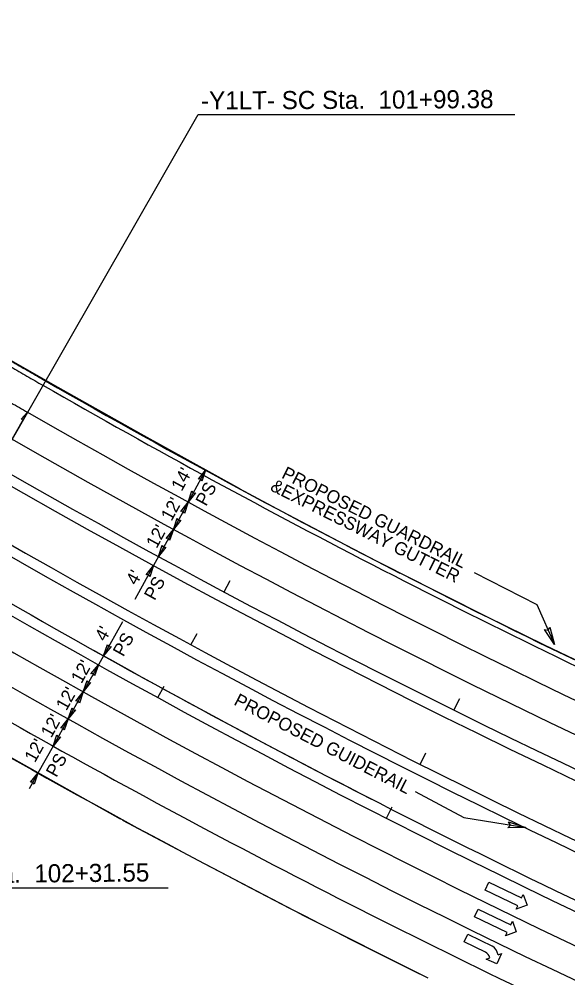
# Model space of a CAD drawing. Extents: x 2389099 to 2405615, y 552200 to 573532.
# Drawn here: x 2398171.2 to 2398383.5, y 552684.1 to 553054.9 of the extents above; entities that cross this region are included whole.
import ezdxf

# ---------------------------------------------------------------- set-up
doc = ezdxf.new("R2010")
doc.units = 0
for name, color, linetype in [('Old_Level_11', 7, 'Continuous'), ('Prop Cable Guiderail Double Face', 7, 'Continuous'), ('Prop Conc Expressway Gutter', 7, 'Continuous'), ('Prop Dimension', 7, 'Continuous'), ('Prop Dimension Text', 7, 'Continuous'), ('Prop DSN Text', 7, 'Continuous'), ('Prop EOT', 7, 'Continuous'), ('Prop Guardrail', 7, 'Continuous'), ('Prop Horizontal Alignment', 7, 'Continuous'), ('Prop Horizontal Alignment Curve and Spiral Data', 7, 'Continuous'), ('Prop Horizontal Alignment Tick Small', 7, 'Continuous'), ('Prop Lane Arrow Right Turn CELL', 7, 'Continuous'), ('Prop Lane Arrow Through CELL', 7, 'Continuous'), ('Prop Lane Lines', 7, 'Continuous'), ('Prop Super Arrow 1 Lane CELL', 7, 'Continuous')]:
    doc.layers.add(name, color=color, linetype=linetype)

# ---------------------------------------------------------------- blocks, each defined once
blk = doc.blocks.new('TERM')
at = {"layer": 'Old_Level_11'}
blk.add_lwpolyline([(-0.01375, 0.00225), (0, 0), (-0.01375, -0.0025), (-0.012, 0)], close=True, dxfattribs=at)

msp = doc.modelspace()

# ---------------------------------------------------------------- linework, layer by layer
at = {"layer": 'Prop Cable Guiderail Double Face'}
msp.add_arc((2399806.57, 555716.05), 3304, 240.14547, 252.52206, dxfattribs=at)
at = {"layer": 'Prop Conc Expressway Gutter'}
msp.add_arc((2399792.96, 555724.63), 3241, 240.16192, 245.45683, dxfattribs=at)
msp.add_spline([(2397951.26, 553053.21), (2397954.35, 553051.27), (2397957.44, 553049.33), (2397960.52, 553047.38), (2397963.61, 553045.44), (2397966.69, 553043.5), (2397969.78, 553041.56), (2397972.87, 553039.61), (2397975.95, 553037.67), (2397979.03, 553035.73), (2397982.12, 553033.79), (2397985.2, 553031.86), (2397988.29, 553029.92), (2397991.37, 553027.98), (2397994.46, 553026.04), (2397997.54, 553024.11), (2398000.62, 553022.18), (2398003.71, 553020.24), (2398006.79, 553018.31), (2398009.87, 553016.38), (2398012.96, 553014.45), (2398016.04, 553012.52), (2398019.13, 553010.59), (2398022.21, 553008.67), (2398025.3, 553006.74), (2398028.38, 553004.82), (2398031.47, 553002.9), (2398034.55, 553000.98), (2398037.64, 552999.06), (2398040.72, 552997.14), (2398043.81, 552995.23), (2398046.9, 552993.31), (2398049.99, 552991.4), (2398053.07, 552989.49), (2398056.16, 552987.58), (2398059.25, 552985.67), (2398062.34, 552983.77), (2398065.43, 552981.87), (2398068.52, 552979.97), (2398071.61, 552978.07), (2398074.7, 552976.17), (2398077.8, 552974.28), (2398080.89, 552972.38), (2398083.98, 552970.5), (2398087.08, 552968.61), (2398090.18, 552966.72), (2398093.27, 552964.84), (2398096.37, 552962.96), (2398099.47, 552961.08), (2398102.57, 552959.2), (2398105.66, 552957.33), (2398108.77, 552955.46), (2398111.87, 552953.59), (2398114.97, 552951.73), (2398118.07, 552949.86), (2398121.18, 552948.01), (2398124.28, 552946.15), (2398127.39, 552944.29), (2398130.5, 552942.44), (2398133.61, 552940.6), (2398136.72, 552938.75), (2398139.83, 552936.91), (2398142.94, 552935.07), (2398146.06, 552933.24), (2398149.18, 552931.4), (2398152.29, 552929.57), (2398155.41, 552927.75), (2398158.53, 552925.93), (2398161.65, 552924.11), (2398164.77, 552922.29), (2398167.9, 552920.48), (2398171.02, 552918.67), (2398174.15, 552916.87), (2398177.27, 552915.07), (2398180.42, 552913.26)], degree=3, dxfattribs=at)
at = {"layer": 'Prop Dimension'}
for p, q in [((2398243.37, 552880.51), (2398236.61, 552868.1)), ((2398236.61, 552868.1), (2398230.86, 552857.56)), ((2398230.86, 552857.56), (2398225.12, 552847.02)), ((2398225.12, 552847.02), (2398223.21, 552843.51)), ((2398223.21, 552843.51), (2398215.97, 552830.37)), ((2398211.18, 552821.73), (2398203.87, 552808.63)), ((2398203.79, 552808.68), (2398201.84, 552805.18)), ((2398201.84, 552805.18), (2398195.99, 552794.7)), ((2398195.99, 552794.7), (2398190.15, 552784.22)), ((2398190.15, 552784.22), (2398184.31, 552773.74)), ((2398184.31, 552773.74), (2398178.46, 552763.26)), ((2398178.46, 552763.26), (2398175.05, 552757.14))]:
    msp.add_line(p, q, dxfattribs=at)
for points in [[(2398240.54, 552876.93), (2398243.37, 552880.51), (2398241.91, 552876.16), (2398241.48, 552877.04)], [(2398239.44, 552871.68), (2398236.61, 552868.1), (2398238.07, 552872.45), (2398238.5, 552871.57)], [(2398233.77, 552864.52), (2398236.61, 552868.1), (2398235.14, 552863.74), (2398234.72, 552864.63)], [(2398233.7, 552861.14), (2398230.86, 552857.56), (2398232.33, 552861.92), (2398232.75, 552861.03)], [(2398228.03, 552853.98), (2398230.86, 552857.56), (2398229.4, 552853.2), (2398228.97, 552854.09)], [(2398227.96, 552850.6), (2398225.12, 552847.02), (2398226.59, 552851.38), (2398227.01, 552850.49)], [(2398220.36, 552839.94), (2398223.21, 552843.51), (2398221.73, 552839.16), (2398221.3, 552840.05)], [(2398206.74, 552812.18), (2398203.87, 552808.63), (2398205.38, 552812.97), (2398205.79, 552812.08)], [(2398198.97, 552801.63), (2398201.84, 552805.18), (2398200.33, 552800.84), (2398199.91, 552801.73)], [(2398198.86, 552798.25), (2398195.99, 552794.7), (2398197.5, 552799.04), (2398197.92, 552798.15)], [(2398193.12, 552791.15), (2398195.99, 552794.7), (2398194.49, 552790.36), (2398194.07, 552791.25)], [(2398193.02, 552787.77), (2398190.15, 552784.22), (2398191.65, 552788.56), (2398192.07, 552787.67)], [(2398187.28, 552780.67), (2398190.15, 552784.22), (2398188.64, 552779.88), (2398188.23, 552780.77)], [(2398187.17, 552777.29), (2398184.31, 552773.74), (2398185.81, 552778.08), (2398186.23, 552777.19)], [(2398175.59, 552759.71), (2398178.46, 552763.26), (2398176.96, 552758.92), (2398176.54, 552759.81)]]:
    msp.add_lwpolyline(points, close=True, dxfattribs=at)
at = {"layer": 'Prop DSN Text'}
for p, q in [((2398347.23, 552840.82), (2398371.51, 552828.42)), ((2398371.51, 552828.42), (2398378.4, 552813.03)), ((2398324.41, 552756.15), (2398343.26, 552746.08)), ((2398343.26, 552746.08), (2398367.24, 552742.21))]:
    msp.add_line(p, q, dxfattribs=at)
at = {"layer": 'Prop EOT'}
for centre, radius, start, end in [((2399792.96, 555724.63), 3239, 240.16192, 246.28479), ((2399792.96, 555724.63), 3253, 240.16192, 265.26734), ((2399792.96, 555724.63), 3281, 240.16192, 256.00069), ((2399820.18, 555707.47), 3319, 240.12925, 242.88646), ((2399820.18, 555707.47), 3319, 240.7791, 246.80185), ((2399820.18, 555707.47), 3359, 240.12925, 245.2096), ((2399820.18, 555707.47), 3371, 240.12925, 243.75173)]:
    msp.add_arc(centre, radius, start, end, dxfattribs=at)
for points in [[(2397952.33, 553054.91), (2397955.41, 553052.96), (2397958.5, 553051.02), (2397961.59, 553049.07), (2397964.67, 553047.13), (2397967.76, 553045.19), (2397970.84, 553043.25), (2397973.93, 553041.31), (2397977.01, 553039.37), (2397980.1, 553037.43), (2397983.18, 553035.49), (2397986.27, 553033.55), (2397989.35, 553031.61), (2397992.43, 553029.67), (2397995.52, 553027.74), (2397998.6, 553025.8), (2398001.69, 553023.87), (2398004.77, 553021.94), (2398007.85, 553020.01), (2398010.94, 553018.07), (2398014.02, 553016.15), (2398017.1, 553014.22), (2398020.19, 553012.29), (2398023.27, 553010.36), (2398026.36, 553008.44), (2398029.44, 553006.52), (2398032.52, 553004.6), (2398035.61, 553002.68), (2398038.69, 553000.76), (2398041.78, 552998.84), (2398044.87, 552996.93), (2398047.95, 552995.01), (2398051.04, 552993.1), (2398054.13, 552991.19), (2398057.21, 552989.28), (2398060.3, 552987.38), (2398063.39, 552985.47), (2398066.48, 552983.57), (2398069.57, 552981.67), (2398072.66, 552979.77), (2398075.75, 552977.88), (2398078.84, 552975.98), (2398081.93, 552974.09), (2398085.02, 552972.2), (2398088.12, 552970.31), (2398091.22, 552968.43), (2398094.31, 552966.55), (2398097.41, 552964.67), (2398100.5, 552962.79), (2398103.6, 552960.91), (2398106.7, 552959.04), (2398109.8, 552957.17), (2398112.9, 552955.31), (2398116, 552953.44), (2398119.1, 552951.58), (2398122.21, 552949.72), (2398125.31, 552947.87), (2398128.42, 552946.01), (2398131.52, 552944.16), (2398134.63, 552942.32), (2398137.74, 552940.47), (2398140.85, 552938.63), (2398143.96, 552936.79), (2398147.07, 552934.96), (2398150.19, 552933.13), (2398153.3, 552931.3), (2398156.42, 552929.48), (2398159.54, 552927.65), (2398162.66, 552925.84), (2398165.78, 552924.02), (2398168.9, 552922.21), (2398172.02, 552920.4), (2398175.15, 552918.6), (2398178.27, 552916.8), (2398181.42, 552914.99)], [(2397944.87, 553043.06), (2397947.95, 553041.12), (2397951.04, 553039.17), (2397954.13, 553037.23), (2397957.22, 553035.28), (2397960.3, 553033.34), (2397963.39, 553031.4), (2397966.47, 553029.46), (2397969.56, 553027.52), (2397972.65, 553025.57), (2397975.73, 553023.63), (2397978.82, 553021.7), (2397981.9, 553019.76), (2397984.99, 553017.82), (2397988.08, 553015.88), (2397991.16, 553013.94), (2397994.25, 553012.01), (2397997.33, 553010.07), (2398000.42, 553008.14), (2398003.51, 553006.21), (2398006.6, 553004.28), (2398009.68, 553002.34), (2398012.77, 553000.42), (2398015.86, 552998.49), (2398018.95, 552996.56), (2398022.04, 552994.64), (2398025.12, 552992.71), (2398028.21, 552990.79), (2398031.3, 552988.87), (2398034.4, 552986.95), (2398037.49, 552985.03), (2398040.58, 552983.11), (2398043.67, 552981.2), (2398046.76, 552979.28), (2398049.86, 552977.37), (2398052.95, 552975.46), (2398056.05, 552973.55), (2398059.14, 552971.65), (2398062.24, 552969.74), (2398065.33, 552967.84), (2398068.43, 552965.94), (2398071.53, 552964.04), (2398074.63, 552962.15), (2398077.73, 552960.25), (2398080.83, 552958.36), (2398083.94, 552956.47), (2398087.04, 552954.58), (2398090.14, 552952.7), (2398093.25, 552950.82), (2398096.36, 552948.94), (2398099.46, 552947.06), (2398102.57, 552945.18), (2398105.68, 552943.31), (2398108.79, 552941.44), (2398111.9, 552939.57), (2398115.02, 552937.71), (2398118.13, 552935.85), (2398121.25, 552933.99), (2398124.37, 552932.13), (2398127.48, 552930.28), (2398130.6, 552928.43), (2398133.72, 552926.58), (2398136.85, 552924.74), (2398139.97, 552922.89), (2398143.1, 552921.06), (2398146.22, 552919.22), (2398149.35, 552917.39), (2398152.48, 552915.56), (2398155.61, 552913.74), (2398158.74, 552911.92), (2398161.88, 552910.1), (2398165.02, 552908.28), (2398168.15, 552906.47), (2398171.29, 552904.66), (2398174.44, 552902.85)]]:
    msp.add_spline(points, degree=3, dxfattribs=at)
at = {"layer": 'Prop Guardrail'}
for p, q in [((2398184.24, 552913.54), (2398151.99, 552932.07)), ((2398218.42, 552894.34), (2398184.22, 552913.55)), ((2398256.54, 552873.21), (2398218.41, 552894.35)), ((2398272.83, 552864.49), (2398256.52, 552873.22)), ((2398297.62, 552851.45), (2398272.81, 552864.5)), ((2398318.64, 552840.53), (2398297.61, 552851.45)), ((2398352.15, 552823.77), (2398318.61, 552840.55)), ((2398374.49, 552812.72), (2398352.14, 552823.77)), ((2398408.44, 552796.46), (2398374.47, 552812.73)), ((2398138.05, 552786.16), (2398210.23, 552745.57)), ((2398211.22, 552745.07), (2398242.74, 552728.28)), ((2398242.8, 552728.25), (2398280.35, 552708.65)), ((2398280.46, 552708.6), (2398329.29, 552684.01))]:
    msp.add_line(p, q, dxfattribs=at)
at = {"layer": 'Prop Horizontal Alignment'}
for centre, radius, start, end in [((2399792.96, 555724.63), 3277, 240.16192, 265.26734), ((2399806.57, 555716.05), 3300, 240.14547, 265.28379), ((2399820.18, 555707.47), 3323, 240.12925, 265.30001)]:
    msp.add_arc(centre, radius, start, end, dxfattribs=at)
at = {"layer": 'Prop Horizontal Alignment Curve and Spiral Data'}
for p, q in [((2398163.24, 552883.34), (2398240.46, 553017.97)), ((2398240.46, 553017.97), (2398363.04, 553017.97)), ((2398103.66, 552718.82), (2398228.83, 552718.82))]:
    msp.add_line(p, q, dxfattribs=at)
at = {"layer": 'Prop Horizontal Alignment Tick Small'}
for p, q in [((2398250.53, 552833.33), (2398252.88, 552837.74)), ((2398237.69, 552812.84), (2398240.06, 552817.24)), ((2398224.88, 552792.45), (2398227.28, 552796.84)), ((2398339.46, 552787.61), (2398341.68, 552792.09)), ((2398326.37, 552766.64), (2398328.61, 552771.11)), ((2398313.32, 552745.77), (2398315.58, 552750.23))]:
    msp.add_line(p, q, dxfattribs=at)
at = {"layer": 'Prop Lane Arrow Right Turn CELL'}
for p, q in [((2398343.39, 552697.94), (2398344.82, 552700.91)), ((2398344.82, 552700.91), (2398354.33, 552696.33)), ((2398351.63, 552693.97), (2398343.39, 552697.94)), ((2398357.92, 552693.43), (2398356.06, 552689.44)), ((2398356.52, 552692.94), (2398357.92, 552693.43)), ((2398351.98, 552691.35), (2398353.38, 552691.84)), ((2398356.06, 552689.44), (2398351.98, 552691.35))]:
    msp.add_line(p, q, dxfattribs=at)
for centre, radius, start, end in [((2398350.22, 552691.03), 3.27, 14.5966, 64.2548), ((2398351.36, 552692.01), 5.25, 10.267, 55.5787)]:
    msp.add_arc(centre, radius, start, end, dxfattribs=at)
at = {"layer": 'Prop Lane Arrow Through CELL'}
for p, q in [((2398351.55, 552718.03), (2398352.98, 552721.01)), ((2398352.98, 552721.01), (2398365.6, 552714.95)), ((2398364.17, 552711.98), (2398351.55, 552718.03)), ((2398365.6, 552714.95), (2398366.25, 552716.3)), ((2398366.25, 552716.3), (2398367.75, 552712.15)), ((2398367.75, 552712.15), (2398363.52, 552710.62)), ((2398363.52, 552710.62), (2398364.17, 552711.98)), ((2398347.39, 552707.7), (2398348.82, 552710.68)), ((2398348.82, 552710.68), (2398361.44, 552704.62)), ((2398360.02, 552701.64), (2398347.39, 552707.7)), ((2398361.44, 552704.62), (2398362.09, 552705.97)), ((2398362.09, 552705.97), (2398363.59, 552701.82)), ((2398363.59, 552701.82), (2398359.37, 552700.29)), ((2398359.37, 552700.29), (2398360.02, 552701.64))]:
    msp.add_line(p, q, dxfattribs=at)
at = {"layer": 'Prop Lane Lines'}
for centre, radius, start, end in [((2399792.96, 555724.63), 3265, 240.16192, 265.26734), ((2399820.18, 555707.47), 3335, 240.12925, 265.30001), ((2399820.18, 555707.47), 3347, 240.12925, 265.30001)]:
    msp.add_arc(centre, radius, start, end, dxfattribs=at)
at = {"layer": 'Prop Super Arrow 1 Lane CELL'}
msp.add_line((2398162.49, 552882.04), (2398174.44, 552902.86), dxfattribs=at)
msp.add_lwpolyline([(2398174.44, 552902.86), (2398172, 552900.22), (2398172.97, 552900.3)], close=True, dxfattribs=at)

# ---------------------------------------------------------------- block references
at = {"layer": 'Prop DSN Text'}
for p, xscale, yscale, rotation in [((2398378.4, 552813.03), 500.00000000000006, 499.99999999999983, -65.88199881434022), ((2398367.24, 552742.21), 500, 500, -9.15624477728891)]:
    msp.add_blockref('TERM', p, dxfattribs=dict(at, xscale=xscale, yscale=yscale, rotation=rotation))

# ---------------------------------------------------------------- texts
at = {"layer": 'Prop Dimension Text'}
for s, rotation, p in [("14'", 61.4167, (2398234.11, 552871.98)), ('PS', 61.4167, (2398243.54, 552866.2)), ("12'", 61.4167, (2398230.14, 552860.41)), ("12'", 61.4167, (2398224.4, 552849.88)), ("4'", 61.1364, (2398216.57, 552835.61)), ('PS', 61.1364, (2398223.62, 552829.75)), ("4'", 60.8577, (2398204.5, 552813.86)), ('PS', 60.8577, (2398211.52, 552807.97)), ("12'", 60.8552, (2398195.3, 552797.56)), ("12'", 60.8562, (2398189.46, 552787.08)), ("12'", 60.8552, (2398183.61, 552776.6)), ("12'", 60.8555, (2398177.29, 552767.03)), ('PS', 60.8555, (2398185.6, 552761.31))]:
    msp.add_text(s, height=5, rotation=rotation, dxfattribs=at).set_placement(p)
at = {"layer": 'Prop DSN Text'}
for s, rotation, p in [('PROPOSED GUARDRAIL', 333.4247, (2398272.4, 552877.6)), ('&EXPRESSWAY GUTTER', 333.4247, (2398268.04, 552872.79)), ('PROPOSED GUIDERAIL', 332.5949, (2398253.94, 552789.88))]:
    msp.add_text(s, height=5, rotation=rotation, dxfattribs=at).set_placement(p)
at = {"layer": 'Prop Horizontal Alignment Curve and Spiral Data'}
for s, rotation, p in [('-Y1LT- SC Sta.  101+99.38', 0.283, (2398241.61, 553019.94)), ('-Y1RT-SC Sta.  102+31.55', 0.5398, (2398109.47, 552720.3))]:
    msp.add_text(s, height=7, rotation=rotation, dxfattribs=at).set_placement(p)

doc.saveas('drawing.dxf')
